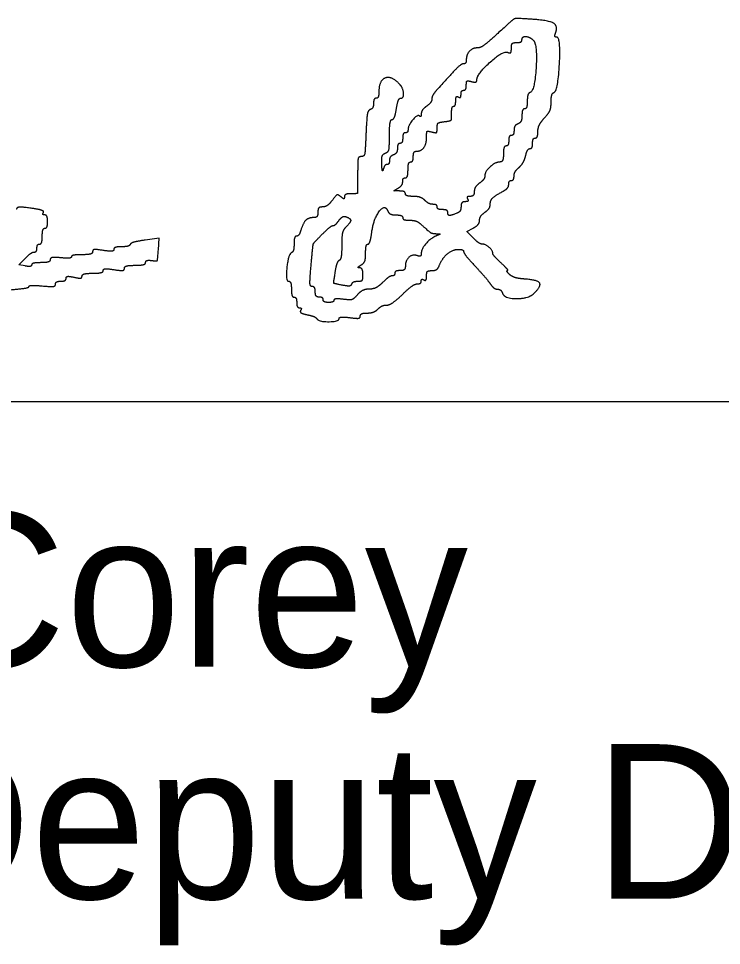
# Model space of a CAD drawing. Extents: x -7.5 to 53.5, y 0 to 22.
# Drawn here: x 26.636 to 27.273, y 7.389 to 8.228 of the extents above; entities that cross this region are included whole.
import ezdxf

# ---------------------------------------------------------------- set-up
doc = ezdxf.new("R2010")
doc.units = 0
doc.layers.add('SH_Data', color=7, linetype='Continuous')
doc.layers.add('SH_Text', color=7, linetype='Continuous')

msp = doc.modelspace()

# ---------------------------------------------------------------- linework, layer by layer
at = {"layer": 'SH_Data'}
msp.add_line((25.57635, 7.88105), (29.07635, 7.88105), dxfattribs=at)
at = {"layer": 'SH_Text'}
for p, q in [((26.92172, 7.97279), (26.92172, 7.97279)), ((26.90631, 7.95616), (26.90631, 7.95616))]:
    msp.add_line(p, q, dxfattribs=at)
for points in [[(27.0478, 8.02937), (27.04211, 8.03507), (27.04791, 8.03818)], [(26.76287, 8.01852), (26.76362, 8.02896), (26.75087, 8.02724)], [(26.64226, 8.00385), (26.63641, 8.00497), (26.64215, 8.01072)]]:
    msp.add_lwpolyline(points, dxfattribs=at)
for points in [[(27.0797, 8.22307), (27.06284, 8.20754), (27.05483, 8.20127), (27.05188, 8.20127)], [(27.10037, 8.22725), (27.0875, 8.22807), (27.08447, 8.22746), (27.0797, 8.22307)], [(27.12243, 8.21441), (27.12501, 8.22114), (27.11624, 8.22624), (27.10037, 8.22725)], [(27.12374, 8.21087), (27.12227, 8.21087), (27.12168, 8.21246), (27.12243, 8.21441)], [(27.08252, 8.20101), (27.08252, 8.20447), (27.08404, 8.20607), (27.08732, 8.20607)], [(27.08732, 8.20607), (27.08996, 8.20607), (27.09212, 8.20715), (27.09212, 8.20847)], [(27.09212, 8.20847), (27.09212, 8.21172), (27.09883, 8.21151), (27.10244, 8.20814)], [(27.10244, 8.20814), (27.10615, 8.20467), (27.1036, 8.1623), (27.0996, 8.16096)], [(27.12112, 8.16094), (27.12476, 8.16215), (27.12733, 8.21087), (27.12374, 8.21087)], [(27.05188, 8.20127), (27.04743, 8.20127), (27.04172, 8.1953), (27.04172, 8.19064)], [(27.05132, 8.17243), (27.05132, 8.17754), (27.07491, 8.19888), (27.07887, 8.19736)], [(27.07887, 8.19736), (27.08142, 8.19638), (27.08252, 8.19748), (27.08252, 8.20101)], [(27.04172, 8.19064), (27.04172, 8.18857), (27.04068, 8.18687), (27.0394, 8.18687)], [(27.0394, 8.18687), (27.03729, 8.18687), (27.03078, 8.18058), (27.01592, 8.1642)], [(26.98069, 8.16904), (26.97346, 8.17627), (26.96252, 8.17154), (26.96252, 8.16119)], [(27.04652, 8.17077), (27.04938, 8.17002), (27.05132, 8.17069), (27.05132, 8.17243)], [(26.98203, 8.15567), (26.98539, 8.15567), (26.98443, 8.1653), (26.98069, 8.16904)], [(27.01592, 8.1642), (27.01295, 8.16092), (27.01052, 8.15682), (27.01052, 8.15509)], [(27.03932, 8.16287), (27.04064, 8.16287), (27.04172, 8.16493), (27.04172, 8.16744)], [(27.04172, 8.16744), (27.04172, 8.17084), (27.04296, 8.1717), (27.04652, 8.17077)], [(26.96012, 8.15567), (26.9588, 8.15567), (26.95772, 8.1536), (26.95772, 8.15107)], [(26.96252, 8.16119), (26.96252, 8.15816), (26.96144, 8.15567), (26.96012, 8.15567)], [(26.9784, 8.14607), (26.97924, 8.15135), (26.98087, 8.15567), (26.98203, 8.15567)], [(27.03212, 8.15341), (27.03212, 8.15613), (27.0332, 8.15769), (27.03452, 8.15687)], [(27.03452, 8.15687), (27.03584, 8.15605), (27.03692, 8.15707), (27.03692, 8.15913)], [(27.03692, 8.15913), (27.03692, 8.16119), (27.038, 8.16287), (27.03932, 8.16287)], [(27.0996, 8.16096), (27.09812, 8.16047), (27.09692, 8.15692), (27.09692, 8.15307)], [(27.11852, 8.15222), (27.11852, 8.15654), (27.11969, 8.16046), (27.12112, 8.16094)], [(26.95772, 8.15107), (26.95772, 8.14854), (26.95637, 8.14602), (26.95473, 8.14547)], [(27.00572, 8.14847), (27.00308, 8.14657), (27.00092, 8.14345), (27.00092, 8.14154)], [(27.01052, 8.15509), (27.01052, 8.15335), (27.00836, 8.15037), (27.00572, 8.14847)], [(27.02842, 8.14187), (27.02837, 8.1455), (27.02918, 8.14847), (27.03022, 8.14847)], [(27.03022, 8.14847), (27.03127, 8.14847), (27.03212, 8.15069), (27.03212, 8.15341)], [(27.09692, 8.15307), (27.09692, 8.14922), (27.09584, 8.14607), (27.09452, 8.14607)], [(27.11252, 8.1379), (27.11638, 8.14206), (27.11852, 8.14718), (27.11852, 8.15222)], [(26.95473, 8.14547), (26.95274, 8.14481), (26.95145, 8.13751), (26.95088, 8.12367)], [(26.97449, 8.13647), (26.9758, 8.13647), (26.97755, 8.14079), (26.9784, 8.14607)], [(26.9994, 8.13959), (26.99763, 8.14136), (26.98892, 8.13097), (26.98892, 8.12709)], [(27.00092, 8.14154), (27.00092, 8.13964), (27.00024, 8.13876), (26.9994, 8.13959)], [(27.02192, 8.13451), (27.02736, 8.13514), (27.0285, 8.13643), (27.02842, 8.14187)], [(27.09212, 8.13999), (27.09212, 8.13665), (27.0905, 8.1333), (27.08852, 8.13254)], [(27.09452, 8.14607), (27.0932, 8.14607), (27.09212, 8.14334), (27.09212, 8.13999)], [(26.97212, 8.122), (26.97212, 8.12996), (26.97319, 8.13647), (26.97449, 8.13647)], [(27.01532, 8.12883), (27.01532, 8.13241), (27.01711, 8.13396), (27.02192, 8.13451)], [(27.08852, 8.13254), (27.08654, 8.13178), (27.08492, 8.12911), (27.08492, 8.12661)], [(27.10652, 8.12555), (27.10652, 8.12878), (27.10922, 8.13434), (27.11252, 8.1379)], [(26.95088, 8.12367), (26.95023, 8.10787), (26.94922, 8.10287), (26.94667, 8.10287)], [(26.96852, 8.10614), (26.97117, 8.10716), (26.97212, 8.11134), (26.97212, 8.122)], [(26.98652, 8.12447), (26.9852, 8.12447), (26.98412, 8.12231), (26.98412, 8.11967)], [(26.98892, 8.12709), (26.98892, 8.12565), (26.98784, 8.12447), (26.98652, 8.12447)], [(27.00572, 8.12047), (27.00572, 8.12524), (27.00667, 8.12617), (27.01052, 8.12517)], [(27.01052, 8.12517), (27.01417, 8.12421), (27.01532, 8.12509), (27.01532, 8.12883)], [(27.08252, 8.12207), (27.0812, 8.12207), (27.08012, 8.11991), (27.08012, 8.11727)], [(27.08492, 8.12661), (27.08492, 8.12411), (27.08384, 8.12207), (27.08252, 8.12207)], [(27.10412, 8.11967), (27.10544, 8.11967), (27.10652, 8.12232), (27.10652, 8.12555)], [(26.98172, 8.11487), (26.9804, 8.11487), (26.97932, 8.11283), (26.97932, 8.11033)], [(26.98412, 8.11967), (26.98412, 8.11703), (26.98304, 8.11487), (26.98172, 8.11487)], [(26.99629, 8.10767), (27.00081, 8.10767), (27.00572, 8.11434), (27.00572, 8.12047)], [(27.08012, 8.11727), (27.08012, 8.11463), (27.07904, 8.11247), (27.07772, 8.11247)], [(27.09936, 8.11007), (27.10066, 8.11007), (27.10172, 8.11223), (27.10172, 8.11487)], [(27.10172, 8.11487), (27.10172, 8.11751), (27.1028, 8.11967), (27.10412, 8.11967)], [(26.9652, 8.09601), (26.96501, 8.10177), (26.96615, 8.10523), (26.96852, 8.10614)], [(26.97932, 8.11033), (26.97932, 8.10783), (26.9777, 8.10516), (26.97572, 8.1044)], [(26.99372, 8.10287), (26.99372, 8.10551), (26.99488, 8.10767), (26.99629, 8.10767)], [(27.07532, 8.10527), (27.07532, 8.10115), (27.07403, 8.09803), (27.07232, 8.09799)], [(27.07772, 8.11247), (27.0764, 8.11247), (27.07532, 8.10923), (27.07532, 8.10527)], [(27.09538, 8.10347), (27.09628, 8.1071), (27.09807, 8.11007), (27.09936, 8.11007)], [(26.94667, 8.10287), (26.94412, 8.10287), (26.94332, 8.09886), (26.94332, 8.08607)], [(26.97212, 8.09935), (26.97212, 8.09733), (26.97112, 8.09567), (26.9699, 8.09567)], [(26.97572, 8.1044), (26.97374, 8.10364), (26.97212, 8.10137), (26.97212, 8.09935)], [(26.98892, 8.09087), (26.98892, 8.09483), (26.99, 8.09807), (26.99132, 8.09807)], [(26.99132, 8.09807), (26.99264, 8.09807), (26.99372, 8.10023), (26.99372, 8.10287)], [(27.07232, 8.09799), (27.06793, 8.09787), (27.05852, 8.08943), (27.05852, 8.08561)], [(27.08934, 8.09299), (27.09176, 8.09513), (27.09448, 8.09984), (27.09538, 8.10347)], [(26.96657, 8.09147), (26.96597, 8.08916), (26.96535, 8.09121), (26.9652, 8.09601)], [(26.9699, 8.09567), (26.96867, 8.09567), (26.96718, 8.09378), (26.96657, 8.09147)], [(26.98652, 8.08367), (26.98784, 8.08367), (26.98892, 8.08691), (26.98892, 8.09087)], [(27.08492, 8.08519), (27.08492, 8.08735), (27.08691, 8.09086), (27.08934, 8.09299)], [(26.94332, 8.08607), (26.94332, 8.06975), (26.94315, 8.06927), (26.93732, 8.06927)], [(26.97992, 8.07426), (26.98223, 8.07561), (26.98412, 8.07827), (26.98412, 8.08019)], [(26.98412, 8.08019), (26.98412, 8.0821), (26.9852, 8.08367), (26.98652, 8.08367)], [(27.05852, 8.08561), (27.05852, 8.08381), (27.05636, 8.08077), (27.05372, 8.07887)], [(27.08012, 8.07776), (27.08012, 8.07969), (27.0812, 8.08127), (27.08252, 8.08127)], [(27.08252, 8.08127), (27.08384, 8.08127), (27.08492, 8.08304), (27.08492, 8.08519)], [(26.98112, 8.07174), (26.9763, 8.07181), (26.97617, 8.07208), (26.97992, 8.07426)], [(26.98652, 8.06927), (26.98652, 8.07059), (26.98409, 8.07171), (26.98112, 8.07174)], [(27.05372, 8.07887), (27.05108, 8.07697), (27.04892, 8.07349), (27.04892, 8.07114)], [(27.07477, 8.07138), (27.07771, 8.07295), (27.08012, 8.07582), (27.08012, 8.07776)], [(26.92029, 8.06328), (26.91781, 8.05997), (26.91388, 8.05727), (26.91155, 8.05727)], [(26.92806, 8.06658), (26.92554, 8.06868), (26.92379, 8.06794), (26.92029, 8.06328)], [(26.93132, 8.06658), (26.93132, 8.06459), (26.93046, 8.06459), (26.92806, 8.06658)], [(26.93732, 8.06927), (26.93402, 8.06927), (26.93132, 8.06806), (26.93132, 8.06658)], [(26.99355, 8.06687), (26.98968, 8.06687), (26.98652, 8.06795), (26.98652, 8.06927)], [(27.00418, 8.06327), (27.0022, 8.06525), (26.99741, 8.06687), (26.99355, 8.06687)], [(27.01155, 8.05967), (27.00947, 8.05967), (27.00616, 8.06129), (27.00418, 8.06327)], [(27.04292, 8.06447), (27.04373, 8.06315), (27.04272, 8.06207), (27.04066, 8.06207)], [(27.04518, 8.06687), (27.04312, 8.06687), (27.0421, 8.06579), (27.04292, 8.06447)], [(27.04892, 8.07114), (27.04892, 8.06879), (27.04724, 8.06687), (27.04518, 8.06687)], [(27.06332, 8.05917), (27.06332, 8.06305), (27.06747, 8.06747), (27.07477, 8.07138)], [(26.64762, 8.05614), (26.63911, 8.05731), (26.63483, 8.057), (26.63422, 8.05516)], [(26.65878, 8.05224), (26.65952, 8.05344), (26.6545, 8.05519), (26.64762, 8.05614)], [(26.91155, 8.05727), (26.90892, 8.05727), (26.90732, 8.05545), (26.90732, 8.05247)], [(26.95616, 8.03454), (26.9578, 8.04656), (26.96811, 8.06011), (26.97063, 8.05356)], [(27.01532, 8.05727), (27.01532, 8.05859), (27.01362, 8.05967), (27.01155, 8.05967)], [(27.02012, 8.05487), (27.01748, 8.05487), (27.01532, 8.05595), (27.01532, 8.05727)], [(27.02492, 8.05247), (27.02492, 8.05379), (27.02276, 8.05487), (27.02012, 8.05487)], [(27.03692, 8.05753), (27.03692, 8.05503), (27.03521, 8.05233), (27.03312, 8.05153)], [(27.04066, 8.06207), (27.03859, 8.06207), (27.03692, 8.06004), (27.03692, 8.05753)], [(27.05852, 8.05247), (27.06116, 8.05437), (27.06332, 8.05739), (27.06332, 8.05917)], [(26.65998, 8.05007), (26.65858, 8.05007), (26.65804, 8.05105), (26.65878, 8.05224)], [(26.66252, 8.04407), (26.66252, 8.04737), (26.66138, 8.05007), (26.65998, 8.05007)], [(26.90355, 8.04767), (26.89879, 8.04767), (26.89404, 8.04299), (26.89187, 8.03616)], [(26.90732, 8.05247), (26.90732, 8.04971), (26.90572, 8.04767), (26.90355, 8.04767)], [(26.92636, 8.04505), (26.92818, 8.04757), (26.93112, 8.04908), (26.93289, 8.04839)], [(26.93289, 8.04839), (26.93711, 8.04677), (26.93698, 8.04339), (26.93252, 8.03893)], [(26.97063, 8.05356), (26.97137, 8.05164), (26.9747, 8.05007), (26.97804, 8.05007)], [(26.97804, 8.05007), (26.98139, 8.05007), (26.98412, 8.04899), (26.98412, 8.04767)], [(26.98412, 8.04767), (26.98412, 8.04635), (26.9869, 8.04527), (26.99029, 8.04527)], [(27.03312, 8.05153), (27.02763, 8.04942), (27.02492, 8.04973), (27.02492, 8.05247)], [(27.05372, 8.04515), (27.05372, 8.04727), (27.05588, 8.05057), (27.05852, 8.05247)], [(26.65772, 8.03087), (26.65772, 8.03483), (26.6588, 8.03807), (26.66012, 8.03807)], [(26.66012, 8.03807), (26.66144, 8.03807), (26.66252, 8.04077), (26.66252, 8.04407)], [(26.91103, 8.03234), (26.9155, 8.03681), (26.92004, 8.04047), (26.92111, 8.04047)], [(26.92111, 8.04047), (26.92218, 8.04047), (26.92455, 8.04253), (26.92636, 8.04505)], [(26.93252, 8.03893), (26.93022, 8.03662), (26.92892, 8.0307), (26.92892, 8.0225)], [(26.99029, 8.04527), (26.99368, 8.04527), (26.99797, 8.04392), (26.99981, 8.04227)], [(26.99981, 8.04227), (27.0082, 8.03475), (27.0106, 8.03326), (27.01462, 8.03308)], [(27.04791, 8.03818), (27.05111, 8.03988), (27.05372, 8.04302), (27.05372, 8.04515)], [(26.65532, 8.02367), (26.65664, 8.02367), (26.65772, 8.02691), (26.65772, 8.03087)], [(26.88796, 8.03087), (26.88673, 8.03087), (26.88572, 8.02772), (26.88572, 8.02387)], [(26.89187, 8.03616), (26.89095, 8.03325), (26.88919, 8.03087), (26.88796, 8.03087)], [(26.9012, 8.00474), (26.90276, 8.02263), (26.90356, 8.02487), (26.91103, 8.03234)], [(26.95259, 8.02367), (26.95373, 8.02367), (26.95534, 8.02856), (26.95616, 8.03454)], [(27.01546, 8.03153), (27.0099, 8.02934), (27.00092, 8.01941), (27.00092, 8.01545)], [(27.01462, 8.03308), (27.01783, 8.03294), (27.01804, 8.03255), (27.01546, 8.03153)], [(26.65292, 8.02007), (26.65292, 8.02205), (26.654, 8.02367), (26.65532, 8.02367)], [(26.72952, 8.02127), (26.72567, 8.02127), (26.72252, 8.02018), (26.72252, 8.01884)], [(26.73732, 8.02339), (26.73688, 8.02222), (26.73337, 8.02127), (26.72952, 8.02127)], [(26.75087, 8.02724), (26.74386, 8.02629), (26.73776, 8.02456), (26.73732, 8.02339)], [(26.88572, 8.02387), (26.88572, 8.02002), (26.8848, 8.01651), (26.88367, 8.01607)], [(26.92892, 8.0225), (26.92892, 8.01544), (26.92789, 8.00931), (26.92663, 8.00887)], [(26.95052, 8.01539), (26.95052, 8.01994), (26.95145, 8.02367), (26.95259, 8.02367)], [(27.05618, 8.02367), (27.05471, 8.02367), (27.05094, 8.02624), (27.0478, 8.02937)], [(27.06572, 8.01521), (27.06572, 8.0178), (27.0591, 8.02367), (27.05618, 8.02367)], [(26.64215, 8.01072), (26.64531, 8.01388), (26.64903, 8.01647), (26.65041, 8.01647)], [(26.65041, 8.01647), (26.65179, 8.01647), (26.65292, 8.01809), (26.65292, 8.02007)], [(26.69372, 8.01407), (26.68844, 8.01407), (26.68412, 8.01323), (26.68412, 8.01221)], [(26.70332, 8.01678), (26.70332, 8.01522), (26.69924, 8.01407), (26.69372, 8.01407)], [(26.71292, 8.01795), (26.70649, 8.01898), (26.70332, 8.01859), (26.70332, 8.01678)], [(26.72252, 8.01884), (26.72252, 8.01735), (26.71881, 8.01701), (26.71292, 8.01795)], [(26.75672, 8.00882), (26.76152, 8.00815), (26.7622, 8.00924), (26.76287, 8.01852)], [(26.88367, 8.01607), (26.88056, 8.01485), (26.87785, 7.99007), (26.88084, 7.99007)], [(26.94632, 8.00466), (26.94903, 8.00624), (26.95052, 8.01003), (26.95052, 8.01539)], [(26.99738, 8.01318), (26.99319, 8.01479), (26.98652, 8.0088), (26.98652, 8.00344)], [(27.00092, 8.01545), (27.00092, 8.01324), (26.99954, 8.01235), (26.99738, 8.01318)], [(27.01708, 8.00387), (27.0197, 8.01071), (27.02914, 8.01887), (27.03441, 8.01887)], [(27.03441, 8.01887), (27.03711, 8.01887), (27.03932, 8.01796), (27.03932, 8.01685)], [(27.03932, 8.01685), (27.03932, 8.01574), (27.04391, 8.00992), (27.04952, 8.00392)], [(27.07317, 8.00663), (27.06907, 8.01046), (27.06572, 8.01432), (27.06572, 8.01521)], [(26.64812, 8.0048), (26.64812, 8.00367), (26.64548, 8.00324), (26.64226, 8.00385)], [(26.65652, 8.00687), (26.6519, 8.00687), (26.64812, 8.00594), (26.64812, 8.0048)], [(26.66492, 8.00952), (26.66492, 8.00806), (26.66114, 8.00687), (26.65652, 8.00687)], [(26.67452, 8.01126), (26.66856, 8.01183), (26.66492, 8.01117), (26.66492, 8.00952)], [(26.68412, 8.01221), (26.68412, 8.01118), (26.6798, 8.01076), (26.67452, 8.01126)], [(26.73212, 8.00176), (26.73212, 8.00332), (26.73619, 8.00447), (26.74172, 8.00447)], [(26.74172, 8.00447), (26.747, 8.00447), (26.75132, 8.00562), (26.75132, 8.00702)], [(26.75132, 8.00702), (26.75132, 8.00842), (26.75375, 8.00923), (26.75672, 8.00882)], [(26.90221, 7.98527), (26.90028, 7.98527), (26.89999, 7.99087), (26.9012, 8.00474)], [(26.92663, 8.00887), (26.92537, 8.00843), (26.92364, 8.00364), (26.92278, 7.99822)], [(26.94512, 8.00214), (26.94345, 8.00218), (26.94399, 8.0033), (26.94632, 8.00466)], [(27.079, 7.99967), (27.0799, 7.99967), (27.07727, 8.00281), (27.07317, 8.00663)], [(26.69372, 7.99468), (26.69372, 7.9961), (26.69804, 7.99727), (26.70332, 7.99727)], [(26.70332, 7.99727), (26.7086, 7.99727), (26.71292, 7.99836), (26.71292, 7.9997)], [(26.71292, 7.9997), (26.71292, 8.00119), (26.71663, 8.00153), (26.72252, 8.00059)], [(26.72252, 8.00059), (26.72895, 7.99956), (26.73212, 7.99995), (26.73212, 8.00176)], [(26.92278, 7.99822), (26.92125, 7.98855), (26.92136, 7.98834), (26.92925, 7.98676)], [(26.94352, 7.99007), (26.94683, 7.99007), (26.94812, 7.99176), (26.94812, 7.99607)], [(26.94812, 7.99607), (26.94812, 7.99937), (26.94677, 8.00211), (26.94512, 8.00214)], [(26.97692, 7.99727), (26.97692, 7.99595), (26.97579, 7.99487), (26.97441, 7.99487)], [(26.98172, 7.99967), (26.97908, 7.99967), (26.97692, 7.99859), (26.97692, 7.99727)], [(26.98652, 8.00344), (26.98652, 8.00127), (26.98448, 7.99967), (26.98172, 7.99967)], [(27.00572, 7.99473), (27.00572, 7.9981), (27.00727, 7.99967), (27.01059, 7.99967)], [(27.01059, 7.99967), (27.01328, 7.99967), (27.01619, 8.00156), (27.01708, 8.00387)], [(27.04952, 8.00392), (27.05513, 7.99791), (27.06131, 7.99072), (27.06325, 7.98793)], [(27.08082, 7.99623), (27.07893, 7.99812), (27.07811, 7.99967), (27.079, 7.99967)], [(27.09477, 7.99203), (27.089, 7.99244), (27.08272, 7.99433), (27.08082, 7.99623)], [(26.66972, 7.98736), (26.66972, 7.98885), (26.67188, 7.99007), (26.67452, 7.99007)], [(26.67452, 7.99007), (26.67716, 7.99007), (26.67932, 7.99124), (26.67932, 7.99266)], [(26.67932, 7.99266), (26.67932, 7.99429), (26.68199, 7.99466), (26.68652, 7.99367)], [(26.68652, 7.99367), (26.69105, 7.99267), (26.69372, 7.99305), (26.69372, 7.99468)], [(26.88084, 7.99007), (26.8822, 7.99007), (26.88332, 7.98683), (26.88332, 7.98287)], [(26.92925, 7.98676), (26.93403, 7.98581), (26.93761, 7.98615), (26.9381, 7.98761)], [(26.9381, 7.98761), (26.93855, 7.98896), (26.94099, 7.99007), (26.94352, 7.99007)], [(26.9659, 7.98887), (26.96259, 7.98556), (26.95711, 7.98287), (26.95369, 7.98287)], [(26.97441, 7.99487), (26.97303, 7.99487), (26.9692, 7.99217), (26.9659, 7.98887)], [(26.98383, 7.97807), (26.98927, 7.98335), (26.99534, 7.98767), (26.99732, 7.98767)], [(26.99732, 7.98767), (26.9993, 7.98767), (27.00092, 7.98882), (27.00092, 7.99021)], [(27.00092, 7.99021), (27.00092, 7.99161), (27.002, 7.99209), (27.00332, 7.99127)], [(27.00332, 7.99127), (27.00464, 7.99046), (27.00572, 7.99201), (27.00572, 7.99473)], [(27.06325, 7.98793), (27.06519, 7.98515), (27.06819, 7.98287), (27.06992, 7.98287)], [(27.10327, 7.97928), (27.10986, 7.98587), (27.10631, 7.9912), (27.09477, 7.99203)], [(26.62615, 7.98221), (26.63691, 7.98295), (26.64572, 7.98432), (26.64572, 7.98526)], [(26.64572, 7.98526), (26.64572, 7.9862), (26.65112, 7.98645), (26.65772, 7.98581)], [(26.65772, 7.98581), (26.6657, 7.98504), (26.66972, 7.98556), (26.66972, 7.98736)], [(26.88332, 7.98287), (26.88332, 7.97891), (26.8844, 7.97567), (26.88572, 7.97567)], [(26.90492, 7.98047), (26.90492, 7.98311), (26.9037, 7.98527), (26.90221, 7.98527)], [(26.90852, 7.97567), (26.90652, 7.97567), (26.90492, 7.9778), (26.90492, 7.98047)], [(26.95369, 7.98287), (26.95028, 7.98287), (26.9455, 7.98059), (26.94308, 7.9778)], [(27.06992, 7.98287), (27.07165, 7.98287), (27.07369, 7.98125), (27.07445, 7.97927)], [(27.07445, 7.97927), (27.07635, 7.97433), (27.09833, 7.97434), (27.10327, 7.97928)], [(26.88572, 7.97567), (26.88704, 7.97567), (26.88812, 7.97351), (26.88812, 7.97087)], [(26.88812, 7.97087), (26.88812, 7.96823), (26.88926, 7.96607), (26.89066, 7.96607)], [(26.91212, 7.97327), (26.91212, 7.97459), (26.9105, 7.97567), (26.90852, 7.97567)], [(26.91692, 7.97087), (26.91428, 7.97087), (26.91212, 7.97195), (26.91212, 7.97327)], [(26.92172, 7.97279), (26.92172, 7.97173), (26.91956, 7.97087), (26.91692, 7.97087)], [(26.9302, 7.97372), (26.92554, 7.97426), (26.92172, 7.97384), (26.92172, 7.97279)], [(26.94308, 7.9778), (26.93974, 7.97394), (26.93665, 7.97296), (26.9302, 7.97372)], [(26.9696, 7.96847), (26.97199, 7.96847), (26.97839, 7.97279), (26.98383, 7.97807)], [(26.89066, 7.96607), (26.89206, 7.96607), (26.89253, 7.96498), (26.8917, 7.96364)], [(26.8917, 7.96364), (26.89087, 7.96229), (26.89349, 7.96056), (26.89761, 7.95973)], [(26.95189, 7.96127), (26.95528, 7.96127), (26.95968, 7.96289), (26.96166, 7.96487)], [(26.96166, 7.96487), (26.96364, 7.96685), (26.96721, 7.96847), (26.9696, 7.96847)], [(26.89761, 7.95973), (26.90168, 7.95892), (26.9056, 7.95731), (26.90631, 7.95616)], [(26.90631, 7.95616), (26.90803, 7.95339), (26.92652, 7.95346), (26.92652, 7.95624)], [(26.92652, 7.95624), (26.92652, 7.95744), (26.93084, 7.95784), (26.93612, 7.95713)], [(26.93612, 7.95713), (26.94242, 7.95628), (26.94572, 7.95677), (26.94572, 7.95856)], [(26.94572, 7.95856), (26.94572, 7.96005), (26.9485, 7.96127), (26.95189, 7.96127)]]:
    msp.add_open_spline(points, degree=2, dxfattribs=at)

# ---------------------------------------------------------------- texts
for s, p in [('Thomas D. Corey', (25.57635, 7.64105)), ('District       Deputy Director', (25.57635, 7.43105))]:
    msp.add_text(s, height=0.1399997, dxfattribs=at).set_placement(p)

doc.saveas('drawing.dxf')
